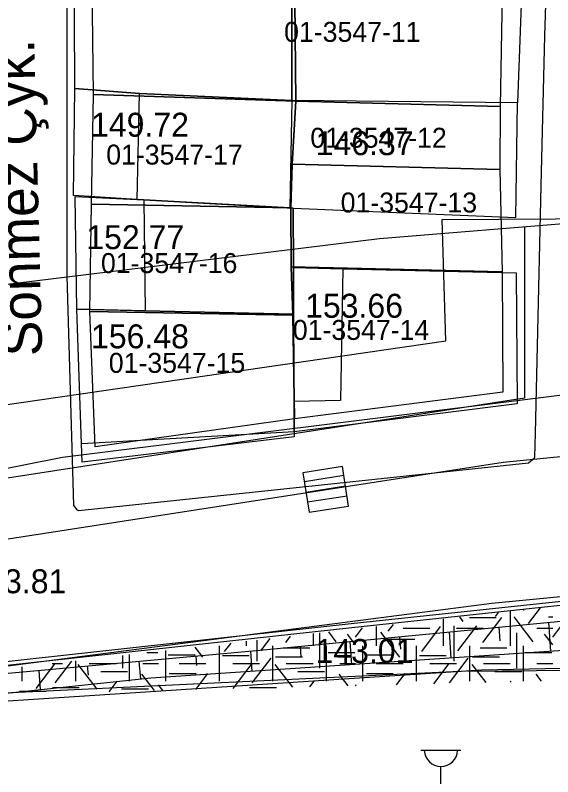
# Model space of a CAD drawing. Extents: x 419101 to 420177, y 4451541 to 4452254.
# Drawn here: x 419903.12 to 419930.07, y 4452086.99 to 4452125.15 of the extents above; entities that cross this region are included whole.
import ezdxf

# ---------------------------------------------------------------- set-up
doc = ezdxf.new("R2010")
doc.units = 0
for name, color, linetype in [('2_KADASTRO', 7, 'Continuous'), ('3_HALİHAZIR', 7, 'Continuous'), ('Level 10', 7, 'Continuous'), ('Level 28', 7, 'Continuous'), ('Level 29', 7, 'Continuous'), ('Level 41', 7, 'Continuous'), ('Level 62', 7, 'Continuous'), ('Level 9', 7, 'Continuous')]:
    doc.layers.add(name, color=color, linetype=linetype)

msp = doc.modelspace()

# ---------------------------------------------------------------- linework, layer by layer
at = {"layer": '2_KADASTRO'}
for points in [[(419917.073, 4452132.573), (419922.361, 4452133.173), (419927.706, 4452135.574), (419927.435, 4452120.58), (419917.183, 4452120.837)], [(419906.905, 4452132.198), (419914.182, 4452132.54), (419917.073, 4452132.573), (419917.183, 4452120.837), (419907.052, 4452121.172)], [(419906.94, 4452115.681), (419907.052, 4452121.172), (419917.183, 4452120.837), (419917.003, 4452117.687), (419916.942, 4452115.507)], [(419917.003, 4452117.687), (419917.183, 4452120.837), (419927.435, 4452120.58), (419927.415, 4452117.419)], [(419916.942, 4452115.507), (419917.003, 4452117.687), (419927.415, 4452117.419), (419927.527, 4452112.285), (419916.954, 4452112.535)], [(419906.859, 4452110.309), (419906.94, 4452115.681), (419916.942, 4452115.507), (419916.954, 4452112.535), (419917.042, 4452110.123)], [(419916.954, 4452112.535), (419927.527, 4452112.285), (419927.57, 4452106.262), (419917.123, 4452104.93), (419917.042, 4452110.123)], [(419895.245, 4452064.6), (419899.647, 4452066.075), (419914.063, 4452071.373), (419937.295, 4452081.341), (419966.485, 4452081.915), (419970.023, 4452101.452), (419969.26, 4452110.932), (419905.492, 4452102.981), (419884.819, 4452098.899), (419887.067, 4452080.026)], [(419906.859, 4452110.309), (419917.042, 4452110.123), (419917.123, 4452104.93), (419907.135, 4452103.524)]]:
    msp.add_lwpolyline(points, close=True, dxfattribs=at)
at = {"layer": '3_HALİHAZIR'}
for p, q in [((419919.523, 4452102.533), (419917.547, 4452102.224)), ((419919.523, 4452102.533), (419917.547, 4452102.224)), ((419919.833, 4452100.557), (419919.523, 4452102.533)), ((419919.833, 4452100.557), (419919.523, 4452102.533)), ((419917.547, 4452102.224), (419917.857, 4452100.248)), ((419917.547, 4452102.224), (419917.857, 4452100.248)), ((419919.593, 4452102.086), (419917.617, 4452101.777)), ((419919.678, 4452101.545), (419917.702, 4452101.236)), ((419919.755, 4452101.056), (419917.779, 4452100.747)), ((419917.857, 4452100.248), (419919.833, 4452100.557)), ((419917.857, 4452100.248), (419919.833, 4452100.557)), ((419929.856, 4452094.734), (419929.954, 4452093.269)), ((419927.366, 4452094.494), (419927.413, 4452093.798)), ((419922.387, 4452094.016), (419922.429, 4452093.392)), ((419924.877, 4452094.255), (419924.965, 4452092.935)), ((419919.898, 4452093.776), (419919.976, 4452092.601)), ((419914.918, 4452093.3), (419914.987, 4452092.267)), ((419917.408, 4452093.537), (419917.445, 4452092.986)), ((419912.173, 4452093.048), (419912.206, 4452092.567)), ((419906.731, 4452092.55), (419906.773, 4452092.075)), ((419909.321, 4452092.787), (419909.404, 4452091.874)), ((419904.307, 4452092.328), (419904.378, 4452091.341)), ((419923.462, 4452088.319), (419925.462, 4452088.319)), ((419924.462, 4452083.319), (419924.462, 4452087.512))]:
    msp.add_line(p, q, dxfattribs=at)
for points in [[(419928.649, 4452142.666), (419929.019, 4452142.656), (419930.002, 4452142.641), (419930.185, 4452142.575), (419930.24, 4452142.398), (419929.649, 4452124.119)], [(419918.484, 4452101.608), (419906.311, 4452100.316), (419906.242, 4452100.355), (419906.06, 4452100.58), (419905.726, 4452112.097), (419905.721, 4452132.431)], [(419929.649, 4452124.119), (419929.48, 4452116.593), (419929.188, 4452104.208), (419929.159, 4452103.01), (419929.14, 4452102.935), (419928.853, 4452102.705), (419918.484, 4452101.608)], [(419872.807, 4452088.615), (419884.787, 4452090.312), (419901.933, 4452092.492), (419920.003, 4452094.471), (419934.331, 4452096.004), (419945.199, 4452097.137), (419956.073, 4452098.149), (419972.291, 4452099.082), (419988.124, 4452099.52), (419998.034, 4452099.365), (420014.644, 4452098.792), (420029.801, 4452097.859), (420041.198, 4452096.916), (420056.489, 4452095.476), (420074.606, 4452093.64), (420093.088, 4452091.819), (420114.816, 4452089.516), (420134.895, 4452087.309), (420138.196, 4452086.996)], [(419972.247, 4452099.258), (419956.029, 4452098.325), (419945.155, 4452097.312), (419934.287, 4452096.18), (419919.959, 4452094.647), (419901.889, 4452092.667), (419884.743, 4452090.487), (419866.551, 4452087.91)], [(419876.583, 4452088.298), (419876.484, 4452089.01), (419898.195, 4452091.768), (419915.389, 4452093.343), (419938.462, 4452095.561), (419963.579, 4452097.771), (419977.902, 4452098.298), (419988.583, 4452098.629), (420002.852, 4452098.427), (420017.059, 4452097.968), (420032.6, 4452097.026), (420049.067, 4452095.362), (420068.803, 4452093.489), (420090.614, 4452091.194), (420111.027, 4452088.153), (420133.125, 4452083.94), (420141.392, 4452082.3)], [(420135.558, 4452071.647), (420107.421, 4452078.187), (420078.063, 4452083.68), (420048.348, 4452088.116), (420025.656, 4452090.959), (419994.642, 4452093.378), (419977.616, 4452093.999), (419955.737, 4452094.308), (419936.114, 4452093.681), (419909.921, 4452091.928), (419886.286, 4452089.425), (419876.583, 4452088.298)], [(419871.901, 4452087.295), (419899.944, 4452090.612), (419926.497, 4452092.357), (419954.629, 4452092.932), (419971.972, 4452092.507), (419994.113, 4452091.548), (420012.102, 4452090.301), (420038.431, 4452087.644), (420055.346, 4452085.5), (420080.464, 4452081.285), (420115.239, 4452073.432), (420134.059, 4452068.53)]]:
    msp.add_lwpolyline(points, dxfattribs=at)
for points in [[(419916.969, 4452132.782), (419928.789, 4452133.793), (419928.303, 4452120.754), (419916.986, 4452120.882)], [(419906.066, 4452132.427), (419910.26, 4452132.374), (419910.26, 4452132.374), (419910.266, 4452132.731), (419914.168, 4452132.741), (419916.971, 4452132.598), (419916.986, 4452120.882), (419909.349, 4452121.231), (419906.108, 4452121.475)], [(419909.349, 4452121.231), (419916.986, 4452120.882), (419916.894, 4452115.499), (419909.24, 4452115.912), (419906.035, 4452116.111), (419906.108, 4452121.475)], [(419909.24, 4452115.912), (419909.349, 4452121.231), (419916.986, 4452120.882), (419916.894, 4452115.499)], [(419928.303, 4452120.754), (419916.986, 4452120.882), (419916.894, 4452115.499), (419917.059, 4452115.49), (419928.219, 4452115.012)], [(419909.567, 4452115.895), (419917.059, 4452115.49), (419917.073, 4452112.506), (419917.068, 4452110.166), (419909.636, 4452110.338), (419906.214, 4452110.417), (419906.134, 4452116.072)], [(419917.068, 4452110.166), (419917.073, 4452112.506), (419917.059, 4452115.49), (419909.567, 4452115.895), (419909.636, 4452110.338)], [(419917.099, 4452105.794), (419917.068, 4452110.166), (419917.073, 4452112.506), (419919.552, 4452112.448), (419919.426, 4452105.843)], [(419928.233, 4452112.236), (419928.284, 4452105.675), (419917.109, 4452104.281), (419917.099, 4452105.794), (419917.068, 4452110.166), (419917.073, 4452112.506), (419917.073, 4452112.506), (419919.552, 4452112.448)], [(419906.451, 4452103.678), (419906.214, 4452110.417), (419917.068, 4452110.166), (419917.109, 4452104.281)], [(419917.109, 4452104.281), (419917.098, 4452104.017), (419906.478, 4452102.759), (419906.451, 4452103.678), (419906.214, 4452110.417), (419917.068, 4452110.166)]]:
    msp.add_lwpolyline(points, close=True, dxfattribs=at)
msp.add_arc((419924.462, 4452088.349), 0.837, 183.298, 356.9072, dxfattribs=at)
at = {"layer": 'Level 10'}
msp.add_lwpolyline([(419861.204, 4452060.247), (419854.491, 4452098.651), (419924.708, 4452108.842), (419924.53, 4452114.92), (419978.438, 4452115.238), (419989.122, 4452185.228), (420001.725, 4452181.071)], dxfattribs=at)
at = {"layer": 'Level 28'}
msp.add_line((419928.658, 4452114.558), (419928.658, 4452105.958), dxfattribs=at)
at = {"layer": 'Level 29'}
msp.add_lwpolyline([(419928.658, 4452105.958), (419818.138, 4452088.87), (419813.097, 4452097.521)], dxfattribs=at)
at = {"layer": 'Level 41'}
for p, q in [((419927.202, 4452095.021), (419927.357, 4452095.225)), ((419927.935, 4452095.291), (419927.935, 4452093.555)), ((419928.607, 4452095.367), (419928.607, 4452095.322)), ((419928.607, 4452095.367), (419928.607, 4452095.322)), ((419928.853, 4452094.67), (419929.457, 4452095.464)), ((419924.578, 4452094.908), (419924.578, 4452093.555)), ((419925.577, 4452094.776), (419925.405, 4452095.002)), ((419925.892, 4452094.965), (419927.235, 4452094.965)), ((419926.562, 4452093.724), (419927.512, 4452094.974)), ((419929.092, 4452093.758), (419928.143, 4452095.007)), ((419929.862, 4452094.998), (419930.066, 4452094.998)), ((419930.066, 4452093.992), (419930.625, 4452094.728)), ((419920.187, 4452093.992), (419920.532, 4452094.446)), ((419921.22, 4452094.524), (419921.22, 4452093.555)), ((419921.822, 4452094.284), (419922.079, 4452094.622)), ((419922.563, 4452094.438), (419923.906, 4452094.438)), ((419923.499, 4452093.268), (419924.449, 4452094.518)), ((419925.11, 4452094.55), (419925.11, 4452092.782)), ((419925.249, 4452094.438), (419926.592, 4452094.438)), ((419925.31, 4452093.304), (419926.259, 4452094.553)), ((419929.278, 4452094.438), (419930.066, 4452094.438)), ((419916.683, 4452093.724), (419916.918, 4452094.034)), ((419918.056, 4452094.163), (419918.056, 4452093.555)), ((419918.374, 4452094.2), (419918.374, 4452092.432)), ((419919.213, 4452093.758), (419918.837, 4452094.253)), ((419920.187, 4452093.598), (419919.781, 4452094.132)), ((419922.407, 4452092.987), (419921.458, 4452094.237)), ((419928.253, 4452094.2), (419928.253, 4452092.432)), ((419930.066, 4452093.598), (419929.66, 4452094.132)), ((419913.62, 4452093.268), (419913.944, 4452093.694)), ((419914.699, 4452093.78), (419914.699, 4452093.555)), ((419915.231, 4452093.841), (419915.231, 4452092.782)), ((419915.431, 4452093.304), (419915.897, 4452093.917)), ((419921.817, 4452093.878), (419923.16, 4452093.878)), ((419909.719, 4452093.212), (419910.274, 4452093.212)), ((419910.67, 4452091.787), (419910.67, 4452093.321)), ((419912.528, 4452092.987), (419912.147, 4452093.489)), ((419913.356, 4452091.787), (419913.356, 4452093.555)), ((419916.042, 4452091.787), (419916.042, 4452093.555)), ((419916.547, 4452093.457), (419917.89, 4452093.457)), ((419918.728, 4452091.787), (419918.728, 4452093.555)), ((419918.81, 4452093.212), (419920.153, 4452093.212)), ((419920.549, 4452091.787), (419920.549, 4452093.555)), ((419923.235, 4452091.787), (419923.235, 4452093.555)), ((419925.921, 4452091.787), (419925.921, 4452093.555)), ((419926.426, 4452093.457), (419927.769, 4452093.457)), ((419928.607, 4452091.787), (419928.607, 4452093.555)), ((419928.689, 4452093.212), (419930.032, 4452093.212)), ((419906.163, 4452091.787), (419906.163, 4452092.806)), ((419908.495, 4452093.072), (419908.495, 4452092.432)), ((419908.849, 4452091.787), (419908.849, 4452093.113)), ((419910.793, 4452093.106), (419912.136, 4452093.106)), ((419913.51, 4452093.072), (419914.853, 4452093.072)), ((419915.006, 4452091.69), (419915.955, 4452092.94)), ((419916.173, 4452093.001), (419917.516, 4452093.001)), ((419920.672, 4452093.106), (419922.015, 4452093.106)), ((419923.389, 4452093.072), (419924.732, 4452093.072)), ((419924.885, 4452091.69), (419925.834, 4452092.94)), ((419926.052, 4452093.001), (419927.395, 4452093.001)), ((419903.477, 4452091.787), (419903.477, 4452092.5)), ((419904.167, 4452091.411), (419905.116, 4452092.66)), ((419904.977, 4452092.671), (419905.491, 4452092.671)), ((419905.127, 4452091.69), (419905.957, 4452092.783)), ((419907.23, 4452091.376), (419906.28, 4452092.625)), ((419906.834, 4452092.671), (419908.177, 4452092.671)), ((419909.52, 4452092.671), (419910.308, 4452092.671)), ((419911.341, 4452092.671), (419912.684, 4452092.671)), ((419914.027, 4452092.671), (419915.37, 4452092.671)), ((419914.046, 4452091.411), (419914.995, 4452092.66)), ((419917.034, 4452091.475), (419916.159, 4452092.625)), ((419916.713, 4452092.671), (419918.056, 4452092.671)), ((419919.399, 4452092.671), (419920.187, 4452092.671)), ((419921.22, 4452092.671), (419922.563, 4452092.671)), ((419923.906, 4452092.671), (419925.249, 4452092.671)), ((419924.102, 4452091.644), (419924.874, 4452092.66)), ((419926.736, 4452091.707), (419926.038, 4452092.625)), ((419926.592, 4452092.671), (419927.935, 4452092.671)), ((419929.278, 4452092.671), (419930.066, 4452092.671)), ((419907.413, 4452092.264), (419908.756, 4452092.264)), ((419910.103, 4452091.309), (419909.477, 4452092.134)), ((419910.847, 4452092.16), (419912.189, 4452092.16)), ((419912.168, 4452091.359), (419912.784, 4452092.169)), ((419917.292, 4452092.264), (419918.635, 4452092.264)), ((419919.806, 4452091.542), (419919.356, 4452092.134)), ((419920.726, 4452092.16), (419922.068, 4452092.16)), ((419922.23, 4452091.6), (419922.663, 4452092.169)), ((419927.171, 4452092.264), (419928.514, 4452092.264)), ((419929.509, 4452091.774), (419929.235, 4452092.134)), ((419907.831, 4452091.255), (419908.233, 4452091.784)), ((419917.893, 4452091.496), (419918.112, 4452091.784)), ((419927.955, 4452091.736), (419927.991, 4452091.784)), ((419903.338, 4452091.284), (419904.681, 4452091.284)), ((419904.99, 4452091.459), (419906.333, 4452091.459)), ((419908.452, 4452091.39), (419909.795, 4452091.39)), ((419910.518, 4452091.319), (419910.308, 4452091.596)), ((419914.869, 4452091.459), (419916.212, 4452091.459)), ((419920.221, 4452091.551), (419920.187, 4452091.596))]:
    msp.add_line(p, q, dxfattribs=at)
at = {"layer": 'Level 62'}
for p, q in [((419954.572, 4452098.402), (419927.024, 4452095.667)), ((419927.024, 4452095.667), (419900.815, 4452092.29)), ((419978.175, 4452092.662), (419925.806, 4452092.271)), ((419925.405, 4452092.26), (419900.92, 4452091.095))]:
    msp.add_line(p, q, dxfattribs=at)
msp.add_lwpolyline([(419778.559, 4452073.442), (419871.018, 4452094.011), (419927.586, 4452102.757), (419954.258, 4452105.395), (419990.737, 4452107.031), (420025.741, 4452105.666), (420096.573, 4452098.597), (420139.444, 4452096.916)], dxfattribs=at)
at = {"layer": 'Level 9'}
msp.add_lwpolyline([(419755.233, 4452085.894), (419757.951, 4452086.548), (419824.936, 4452099.877), (419869.345, 4452107.579), (419921.383, 4452113.966), (419941.866, 4452115.632), (419976.189, 4452116.187), (419987.467, 4452176.363), (419995.601, 4452236.411)], dxfattribs=at)

# ---------------------------------------------------------------- texts
at = {"layer": '2_KADASTRO'}
for s, p in [('01-3547-11', (419916.602, 4452123.816)), ('01-3547-12', (419917.916, 4452118.51)), ('01-3547-17', (419907.684, 4452117.666)), ('01-3547-13', (419919.437, 4452115.265)), ('01-3547-16', (419907.42, 4452112.231)), ('01-3547-14', (419917.039, 4452108.881)), ('01-3547-15', (419907.813, 4452107.231))]:
    msp.add_text(s, height=1, dxfattribs=at).set_placement(p)
at = {"layer": '3_HALİHAZIR'}
for s, height, rotation, p in [('Sönmez Çýk.', 2, 91.4788, (419904.478, 4452108.079)), ('143.81 ', 1.2, 359.9979, (419900.777, 4452096.188)), ('143.01 ', 1.2, 359.9979, (419918.177, 4452092.696))]:
    msp.add_text(s, height=height, rotation=rotation, dxfattribs=at).set_placement(p)
for s, p in [('149.72', (419906.922, 4452119.063)), ('146.37', (419918.185, 4452118.138)), ('152.77', (419906.687, 4452113.428)), ('153.66', (419917.654, 4452109.993)), ('156.48', (419906.921, 4452108.46))]:
    msp.add_text(s, height=1.2, dxfattribs=at).set_placement(p)

doc.saveas('drawing.dxf')
